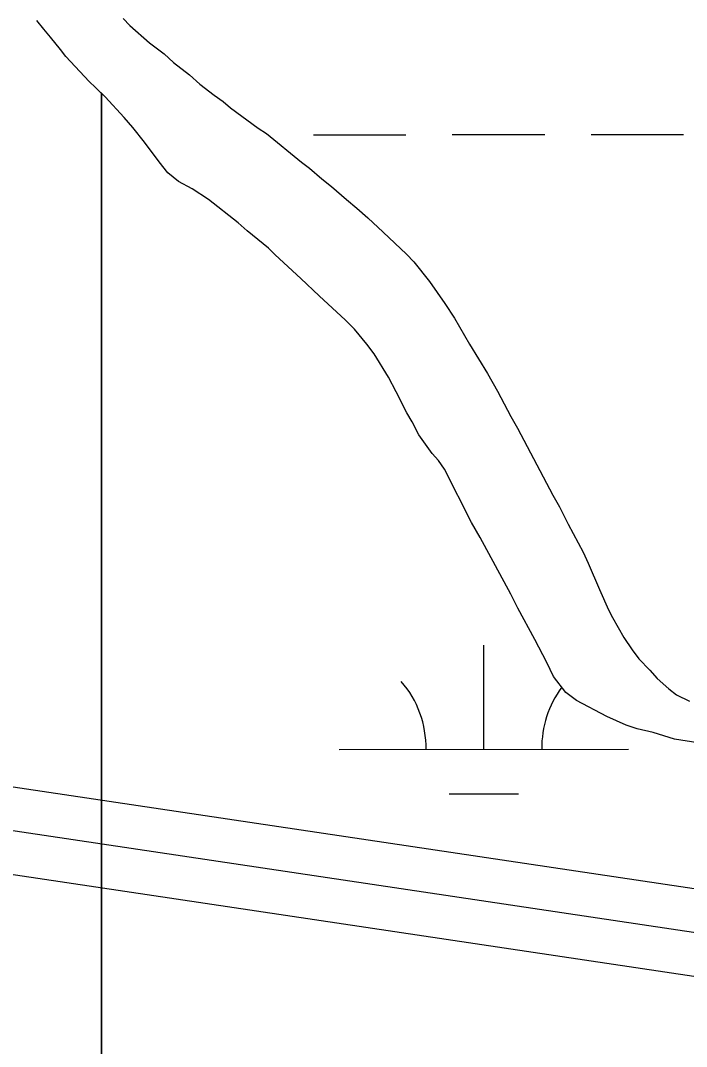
# Model space of a CAD drawing. Extents: x 3279314 to 3317160, y 734079 to 759431.
# Drawn here: x 3308364.1 to 3308594.4, y 756376.4 to 756731.2 of the extents above; entities that cross this region are included whole.
import ezdxf

# ---------------------------------------------------------------- set-up
doc = ezdxf.new("R2010")
doc.units = 0
for name, color, linetype in [('V-ROAD-CNTR', 7, 'Continuous'), ('V-SITE-VEGE', 7, 'Continuous'), ('V-WETL-SWMP', 7, 'Continuous')]:
    doc.layers.add(name, color=color, linetype=linetype)

msp = doc.modelspace()

# ---------------------------------------------------------------- linework, layer by layer
at = {"layer": 'V-ROAD-CNTR'}
for points in [[(3309580.83, 756285.84), (3309454.89, 756303.52), (3308954.55, 756379.72), (3308656.82, 756421.96), (3308094.24, 756506.01), (3307567.72, 756582.64), (3306992.15, 756663.11), (3306373.34, 756753.36), (3305484.27, 756879.78), (3304917.24, 756967.07), (3304347.59, 757047.14), (3303582.54, 757158.21), (3303505.23, 757169.78), (3303449.6, 757179.28), (3303406.91, 757198.42), (3303370.58, 757229), (3303319.73, 757265.64), (3303277.65, 757291.26), (3303242.8, 757309.16), (3303195.6, 757315.52), (3303162.05, 757304.15)], [(3309578.17, 756255.92), (3309450.54, 756273.83), (3308950.18, 756350.04), (3308652.5, 756392.27), (3308089.86, 756476.33), (3307563.48, 756552.94), (3306987.91, 756633.42), (3306369.07, 756723.67), (3305732.15, 756814.23)], [(3308952.37, 756364.88), (3308654.66, 756407.11), (3308092.05, 756491.17), (3307565.6, 756567.79), (3306990.03, 756648.27)], [(3308952.37, 756364.88), (3308654.66, 756407.11), (3308092.05, 756491.17), (3307565.6, 756567.79), (3306990.03, 756648.27)]]:
    msp.add_lwpolyline(points, dxfattribs=at)
at = {"layer": 'V-SITE-VEGE'}
for points in [[(3308399.59, 756731.88), (3308401.95, 756729.51), (3308408.7, 756723.49), (3308413.74, 756719.68), (3308417.04, 756716.67), (3308422.54, 756712.39), (3308426.16, 756709.22), (3308431.03, 756705.41), (3308434.18, 756703.19), (3308436.69, 756700.97), (3308446.29, 756694), (3308449.12, 756692.09), (3308461.23, 756682.26), (3308464.06, 756680.2), (3308468.31, 756676.4), (3308471.61, 756673.86), (3308476.79, 756669.27), (3308480.41, 756666.26), (3308484.18, 756662.93), (3308489.53, 756658.02), (3308497.54, 756650.41), (3308500.06, 756647.72), (3308505.55, 756640.92), (3308510.88, 756633.33), (3308514.18, 756628.26), (3308519.35, 756619.25), (3308525.62, 756609.13), (3308529.06, 756602.96), (3308533.6, 756594.27), (3308535.95, 756590.16), (3308548.17, 756567.08), (3308550.52, 756562.97), (3308553.49, 756556.96), (3308558.66, 756547.32), (3308560.38, 756543.53), (3308564.28, 756534.36), (3308567.41, 756527.41), (3308568.82, 756524.72), (3308572.74, 756517.77), (3308575.56, 756513.5), (3308577.91, 756510.49), (3308581.68, 756506.53), (3308584.2, 756503.69), (3308588.29, 756500.04), (3308590.96, 756497.98), (3308595.37, 756495.75)], [(3308598.31, 756481.39), (3308590.27, 756482.68), (3308582.86, 756484.92), (3308577.35, 756486.2), (3308573.56, 756487.48), (3308566.79, 756490.5), (3308556.4, 756496.06), (3308552.63, 756498.76), (3308548.39, 756504.3), (3308546.04, 756509.2), (3308541.97, 756517.1), (3308536.02, 756528.01), (3308533.68, 756532.75), (3308523.02, 756552.35), (3308520.05, 756557.57), (3308510.66, 756576.07), (3308508.62, 756579.07), (3308506.42, 756581.45), (3308501.87, 756587.93), (3308499.52, 756592.36), (3308497.64, 756595.52), (3308494.04, 756602.79), (3308491.38, 756607.85), (3308486.36, 756615.91), (3308483.85, 756619.23), (3308479.61, 756624.46), (3308476.47, 756627.62), (3308467.36, 756636.02), (3308461.07, 756642.04), (3308452.11, 756650.12), (3308449.91, 756652.49), (3308442.52, 756658.52), (3308439.38, 756661.21), (3308429.16, 756669.3), (3308423.49, 756672.95), (3308418.77, 756675.49), (3308415, 756678.5), (3308412.01, 756682.3), (3308406.99, 756689.1), (3308402.91, 756694.17), (3308399.93, 756697.65), (3308393.33, 756704.77), (3308390.03, 756708.1), (3308387.83, 756710.16), (3308379.82, 756718.71), (3308377.94, 756721.24), (3308374.48, 756725.51), (3308372.13, 756728.2), (3308369.77, 756731.21)]]:
    msp.add_lwpolyline(points, dxfattribs=at)
at = {"layer": 'V-WETL-SWMP'}
for p, q in [((3308399.59, 756731.88), (3308401.95, 756729.51)), ((3308399.59, 756731.88), (3308401.95, 756729.51)), ((3308372.13, 756728.2), (3308369.77, 756731.21)), ((3308372.13, 756728.2), (3308369.77, 756731.21)), ((3308374.48, 756725.51), (3308372.13, 756728.2)), ((3308374.48, 756725.51), (3308372.13, 756728.2)), ((3308401.95, 756729.51), (3308408.71, 756723.48)), ((3308401.95, 756729.51), (3308408.71, 756723.48)), ((3308377.94, 756721.24), (3308374.48, 756725.51)), ((3308377.94, 756721.24), (3308374.48, 756725.51)), ((3308379.82, 756718.71), (3308377.94, 756721.24)), ((3308379.82, 756718.71), (3308377.94, 756721.24)), ((3308408.71, 756723.48), (3308413.74, 756719.68)), ((3308408.71, 756723.48), (3308413.74, 756719.68)), ((3308387.83, 756710.16), (3308379.82, 756718.71)), ((3308387.83, 756710.16), (3308379.82, 756718.71)), ((3308413.74, 756719.68), (3308417.04, 756716.67)), ((3308413.74, 756719.68), (3308417.04, 756716.67)), ((3308417.04, 756716.67), (3308422.54, 756712.39)), ((3308417.04, 756716.67), (3308422.54, 756712.39)), ((3308390.03, 756708.1), (3308387.83, 756710.16)), ((3308390.03, 756708.1), (3308387.83, 756710.16)), ((3308422.54, 756712.39), (3308426.16, 756709.22)), ((3308422.54, 756712.39), (3308426.16, 756709.22)), ((3308392.14, 756705.98), (3308390.03, 756708.1)), ((3308392.14, 756705.98), (3308390.03, 756708.1)), ((3308426.16, 756709.22), (3308431.03, 756705.41)), ((3308426.16, 756709.22), (3308431.03, 756705.41)), ((3308393.33, 756704.77), (3308392.14, 756705.98)), ((3308392.14, 756705.98), (3308392.14, 751604.2)), ((3308392.14, 751604.2), (3308392.14, 756705.98)), ((3308393.33, 756704.77), (3308392.14, 756705.98)), ((3308392.14, 756705.98), (3308392.14, 751604.2)), ((3308392.14, 751604.2), (3308392.14, 756705.98)), ((3308399.93, 756697.65), (3308393.33, 756704.77)), ((3308399.93, 756697.65), (3308393.33, 756704.77)), ((3308431.03, 756705.41), (3308434.18, 756703.19)), ((3308431.03, 756705.41), (3308434.18, 756703.19)), ((3308434.18, 756703.19), (3308436.7, 756700.97)), ((3308434.18, 756703.19), (3308436.7, 756700.97)), ((3308436.7, 756700.97), (3308446.29, 756694)), ((3308436.7, 756700.97), (3308446.29, 756694)), ((3308402.91, 756694.17), (3308399.93, 756697.65)), ((3308402.91, 756694.17), (3308399.93, 756697.65)), ((3308406.99, 756689.1), (3308402.91, 756694.17)), ((3308406.99, 756689.1), (3308402.91, 756694.17)), ((3308446.29, 756694), (3308449.12, 756692.09)), ((3308446.29, 756694), (3308449.12, 756692.09)), ((3308412.01, 756682.3), (3308406.99, 756689.1)), ((3308412.01, 756682.3), (3308406.99, 756689.1)), ((3308449.12, 756692.09), (3308461.23, 756682.26)), ((3308449.12, 756692.09), (3308461.23, 756682.26)), ((3308465.39, 756691.71), (3308497.39, 756691.73)), ((3308513.39, 756691.74), (3308545.39, 756691.76)), ((3308561.39, 756691.76), (3308593.39, 756691.78)), ((3308415, 756678.5), (3308412.01, 756682.3)), ((3308415, 756678.5), (3308412.01, 756682.3)), ((3308461.23, 756682.26), (3308464.06, 756680.2)), ((3308461.23, 756682.26), (3308464.06, 756680.2)), ((3308418.77, 756675.49), (3308415, 756678.5)), ((3308418.77, 756675.49), (3308415, 756678.5)), ((3308464.06, 756680.2), (3308468.3, 756676.4)), ((3308464.06, 756680.2), (3308468.3, 756676.4)), ((3308423.49, 756672.95), (3308418.77, 756675.49)), ((3308423.49, 756672.95), (3308418.77, 756675.49)), ((3308468.3, 756676.4), (3308471.61, 756673.86)), ((3308468.3, 756676.4), (3308471.61, 756673.86)), ((3308429.16, 756669.3), (3308423.49, 756672.95)), ((3308429.16, 756669.3), (3308423.49, 756672.95)), ((3308471.61, 756673.86), (3308476.79, 756669.27)), ((3308471.61, 756673.86), (3308476.79, 756669.27)), ((3308439.38, 756661.21), (3308429.16, 756669.3)), ((3308439.38, 756661.21), (3308429.16, 756669.3)), ((3308476.79, 756669.27), (3308480.41, 756666.26)), ((3308476.79, 756669.27), (3308480.41, 756666.26)), ((3308480.41, 756666.26), (3308484.18, 756662.93)), ((3308480.41, 756666.26), (3308484.18, 756662.93)), ((3308442.52, 756658.52), (3308439.38, 756661.21)), ((3308442.52, 756658.52), (3308439.38, 756661.21)), ((3308484.18, 756662.93), (3308489.53, 756658.02)), ((3308484.18, 756662.93), (3308489.53, 756658.02)), ((3308449.91, 756652.49), (3308442.52, 756658.52)), ((3308449.91, 756652.49), (3308442.52, 756658.52)), ((3308489.53, 756658.02), (3308497.54, 756650.41)), ((3308489.53, 756658.02), (3308497.54, 756650.41)), ((3308452.11, 756650.12), (3308449.91, 756652.49)), ((3308452.11, 756650.12), (3308449.91, 756652.49)), ((3308461.07, 756642.04), (3308452.11, 756650.12)), ((3308461.07, 756642.04), (3308452.11, 756650.12)), ((3308497.54, 756650.41), (3308500.06, 756647.72)), ((3308497.54, 756650.41), (3308500.06, 756647.72)), ((3308500.06, 756647.72), (3308505.55, 756640.92)), ((3308500.06, 756647.72), (3308505.55, 756640.92)), ((3308467.36, 756636.02), (3308461.07, 756642.04)), ((3308467.36, 756636.02), (3308461.07, 756642.04)), ((3308505.55, 756640.92), (3308510.88, 756633.33)), ((3308505.55, 756640.92), (3308510.88, 756633.33)), ((3308476.47, 756627.62), (3308467.36, 756636.02)), ((3308476.47, 756627.62), (3308467.36, 756636.02)), ((3308510.88, 756633.33), (3308514.18, 756628.26)), ((3308510.88, 756633.33), (3308514.18, 756628.26)), ((3308479.62, 756624.46), (3308476.47, 756627.62)), ((3308479.62, 756624.46), (3308476.47, 756627.62)), ((3308514.18, 756628.26), (3308519.35, 756619.25)), ((3308514.18, 756628.26), (3308519.35, 756619.25)), ((3308483.85, 756619.23), (3308479.62, 756624.46)), ((3308483.85, 756619.23), (3308479.62, 756624.46)), ((3308486.36, 756615.91), (3308483.85, 756619.23)), ((3308486.36, 756615.91), (3308483.85, 756619.23)), ((3308519.35, 756619.25), (3308525.62, 756609.13)), ((3308519.35, 756619.25), (3308525.62, 756609.13)), ((3308491.38, 756607.85), (3308486.36, 756615.91)), ((3308491.38, 756607.85), (3308486.36, 756615.91)), ((3308494.04, 756602.79), (3308491.38, 756607.85)), ((3308494.04, 756602.79), (3308491.38, 756607.85)), ((3308525.62, 756609.13), (3308529.06, 756602.97)), ((3308525.62, 756609.13), (3308529.06, 756602.97)), ((3308497.64, 756595.52), (3308494.04, 756602.79)), ((3308497.64, 756595.52), (3308494.04, 756602.79)), ((3308529.06, 756602.97), (3308533.6, 756594.27)), ((3308529.06, 756602.97), (3308533.6, 756594.27)), ((3308499.52, 756592.36), (3308497.64, 756595.52)), ((3308499.52, 756592.36), (3308497.64, 756595.52)), ((3308533.6, 756594.27), (3308535.95, 756590.16)), ((3308533.6, 756594.27), (3308535.95, 756590.16)), ((3308501.87, 756587.93), (3308499.52, 756592.36)), ((3308501.87, 756587.93), (3308499.52, 756592.36)), ((3308535.95, 756590.16), (3308548.17, 756567.08)), ((3308535.95, 756590.16), (3308548.17, 756567.08)), ((3308506.42, 756581.44), (3308501.87, 756587.93)), ((3308506.42, 756581.44), (3308501.87, 756587.93)), ((3308508.62, 756579.07), (3308506.42, 756581.44)), ((3308508.62, 756579.07), (3308506.42, 756581.44)), ((3308510.66, 756576.06), (3308508.62, 756579.07)), ((3308510.66, 756576.06), (3308508.62, 756579.07)), ((3308520.05, 756557.57), (3308510.66, 756576.06)), ((3308520.05, 756557.57), (3308510.66, 756576.06)), ((3308548.17, 756567.08), (3308550.52, 756562.97)), ((3308548.17, 756567.08), (3308550.52, 756562.97)), ((3308550.52, 756562.97), (3308553.49, 756556.97)), ((3308550.52, 756562.97), (3308553.49, 756556.97)), ((3308523.03, 756552.35), (3308520.05, 756557.57)), ((3308523.03, 756552.35), (3308520.05, 756557.57)), ((3308553.49, 756556.97), (3308558.66, 756547.32)), ((3308553.49, 756556.97), (3308558.66, 756547.32)), ((3308533.68, 756532.75), (3308523.03, 756552.35)), ((3308533.68, 756532.75), (3308523.03, 756552.35)), ((3308558.66, 756547.32), (3308560.38, 756543.53)), ((3308558.66, 756547.32), (3308560.38, 756543.53)), ((3308560.38, 756543.53), (3308564.28, 756534.36)), ((3308560.38, 756543.53), (3308564.28, 756534.36)), ((3308536.02, 756528.01), (3308533.68, 756532.75)), ((3308536.02, 756528.01), (3308533.68, 756532.75)), ((3308564.28, 756534.36), (3308567.41, 756527.41)), ((3308564.28, 756534.36), (3308567.41, 756527.41)), ((3308541.97, 756517.1), (3308536.02, 756528.01)), ((3308541.97, 756517.1), (3308536.02, 756528.01)), ((3308567.41, 756527.41), (3308568.82, 756524.72)), ((3308567.41, 756527.41), (3308568.82, 756524.72)), ((3308568.82, 756524.72), (3308572.74, 756517.77)), ((3308568.82, 756524.72), (3308572.74, 756517.77)), ((3308524.34, 756479.14), (3308524.32, 756515.14)), ((3308546.04, 756509.2), (3308541.97, 756517.1)), ((3308546.04, 756509.2), (3308541.97, 756517.1)), ((3308572.74, 756517.77), (3308575.56, 756513.5)), ((3308572.74, 756517.77), (3308575.56, 756513.5)), ((3308575.56, 756513.5), (3308577.91, 756510.49)), ((3308575.56, 756513.5), (3308577.91, 756510.49)), ((3308548.39, 756504.3), (3308546.04, 756509.2)), ((3308548.39, 756504.3), (3308546.04, 756509.2)), ((3308577.91, 756510.49), (3308581.68, 756506.53)), ((3308577.91, 756510.49), (3308581.68, 756506.53)), ((3308552.63, 756498.76), (3308548.39, 756504.3)), ((3308552.63, 756498.76), (3308548.39, 756504.3)), ((3308581.68, 756506.53), (3308584.2, 756503.68)), ((3308581.68, 756506.53), (3308584.2, 756503.68)), ((3308584.2, 756503.68), (3308588.28, 756500.04)), ((3308584.2, 756503.68), (3308588.28, 756500.04)), ((3308556.4, 756496.06), (3308552.63, 756498.76)), ((3308556.4, 756496.06), (3308552.63, 756498.76)), ((3308588.28, 756500.04), (3308590.96, 756497.98)), ((3308588.28, 756500.04), (3308590.96, 756497.98)), ((3308590.96, 756497.98), (3308595.37, 756495.75)), ((3308590.96, 756497.98), (3308595.37, 756495.75)), ((3308566.79, 756490.5), (3308556.4, 756496.06)), ((3308566.79, 756490.5), (3308556.4, 756496.06)), ((3308573.56, 756487.48), (3308566.79, 756490.5)), ((3308573.56, 756487.48), (3308566.79, 756490.5)), ((3308577.35, 756486.2), (3308573.56, 756487.48)), ((3308577.35, 756486.2), (3308573.56, 756487.48)), ((3308582.86, 756484.92), (3308577.35, 756486.2)), ((3308582.86, 756484.92), (3308577.35, 756486.2)), ((3308590.27, 756482.68), (3308582.86, 756484.92)), ((3308590.27, 756482.68), (3308582.86, 756484.92)), ((3308598.31, 756481.39), (3308590.27, 756482.68)), ((3308598.31, 756481.39), (3308590.27, 756482.68)), ((3308474.34, 756479.12), (3308574.34, 756479.17)), ((3308512.35, 756463.7), (3308536.35, 756463.72))]:
    msp.add_line(p, q, dxfattribs=at)
for centre, start, end in [((3308469.1, 756479.59), 359.2573, 40.801), ((3308579.58, 756479.64), 143.546, 180.801)]:
    msp.add_arc(centre, 35.25, start, end, dxfattribs=at)

doc.saveas('drawing.dxf')
